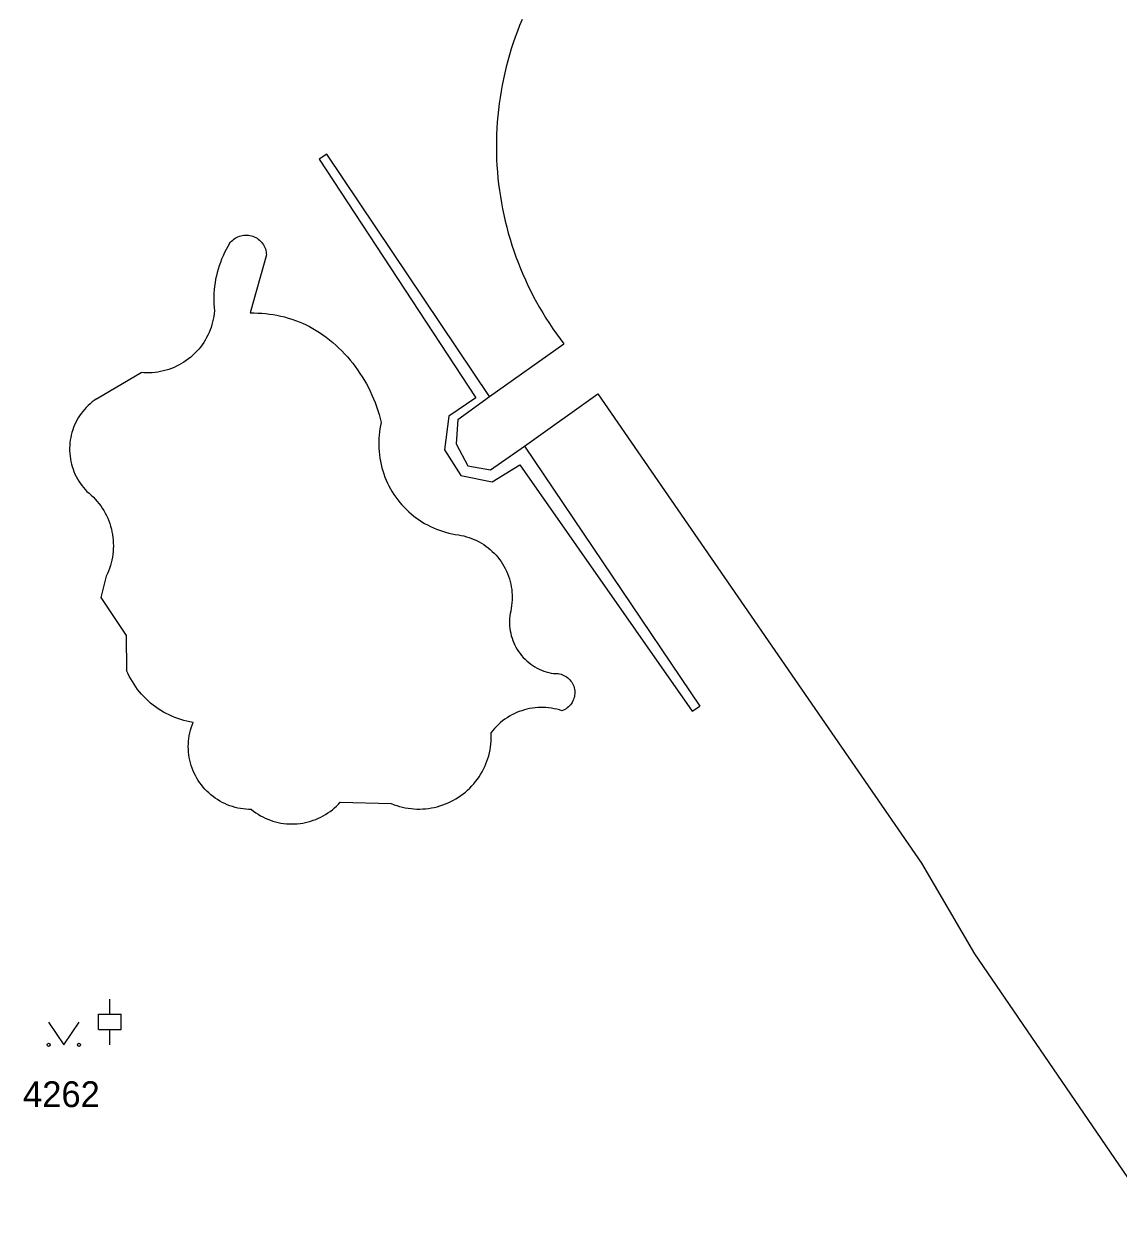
# Model space of a CAD drawing. Extents: x -733394 to -722299, y -1082822 to -1075049.
# Drawn here: x -730677.7 to -730605.7, y -1079504.1 to -1079425.9 of the extents above; entities that cross this region are included whole.
import ezdxf

# ---------------------------------------------------------------- set-up
doc = ezdxf.new("R2010")
doc.units = 0
for name, color, linetype in [('Parcelní čísla', 7, 'Continuous'), ('Vnitřní kresba', 7, 'Continuous'), ('Značky kultur', 7, 'Continuous')]:
    doc.layers.add(name, color=color, linetype=linetype)

msp = doc.modelspace()

# ---------------------------------------------------------------- linework, layer by layer
at = {"layer": 'Vnitřní kresba'}
for p, q in [((-730657.75, -1079434.43), (-730658.25, -1079434.76)), ((-730647.03, -1079450.39), (-730657.75, -1079434.43)), ((-730658.25, -1079434.76), (-730647.93, -1079450.48)), ((-730661.72, -1079441.07), (-730662.79, -1079444.89)), ((-730647.03, -1079450.39), (-730642.15, -1079446.92)), ((-730672.91, -1079450.54), (-730669.97, -1079448.81)), ((-730647.93, -1079450.48), (-730649.71, -1079451.68)), ((-730649.12, -1079451.91), (-730647.03, -1079450.39)), ((-730644.73, -1079453.65), (-730639.91, -1079450.21)), ((-730639.91, -1079450.21), (-730618.61, -1079481.1)), ((-730649.71, -1079451.68), (-730650, -1079453.9)), ((-730649.12, -1079451.91), (-730649.24, -1079453.51)), ((-730650, -1079453.9), (-730648.93, -1079455.58)), ((-730649.24, -1079453.51), (-730648.46, -1079454.95)), ((-730646.97, -1079455.21), (-730644.73, -1079453.65)), ((-730644.73, -1079453.65), (-730633.19, -1079470.77)), ((-730648.93, -1079455.58), (-730646.86, -1079456)), ((-730648.46, -1079454.95), (-730646.97, -1079455.21)), ((-730646.86, -1079456), (-730645.04, -1079454.89)), ((-730645.04, -1079454.89), (-730633.69, -1079471.1)), ((-730672.26, -1079462.22), (-730672.62, -1079463.62)), ((-730672.62, -1079463.62), (-730670.95, -1079466.13)), ((-730670.95, -1079466.13), (-730670.92, -1079468.42)), ((-730633.69, -1079471.1), (-730633.19, -1079470.77)), ((-730656.86, -1079477.09), (-730653.5, -1079477.19)), ((-730618.61, -1079481.1), (-730615.11, -1079487.08)), ((-730615.11, -1079487.08), (-730595.93, -1079515.17))]:
    msp.add_line(p, q, dxfattribs=at)
for points in [[(-730644.897, -1079425.576), (-730645.053, -1079425.956), (-730645.202, -1079426.338), (-730645.343, -1079426.723), (-730645.478, -1079427.11), (-730645.604, -1079427.5), (-730645.723, -1079427.892), (-730645.835, -1079428.287), (-730645.939, -1079428.684), (-730646.035, -1079429.082), (-730646.124, -1079429.483), (-730646.205, -1079429.885), (-730646.278, -1079430.288), (-730646.343, -1079430.693), (-730646.401, -1079431.099), (-730646.451, -1079431.506), (-730646.493, -1079431.914), (-730646.527, -1079432.323), (-730646.553, -1079432.732), (-730646.572, -1079433.142), (-730646.582, -1079433.552), (-730646.585, -1079433.962), (-730646.58, -1079434.372), (-730646.567, -1079434.782), (-730646.546, -1079435.191), (-730646.517, -1079435.6), (-730646.48, -1079436.009), (-730646.436, -1079436.416), (-730646.383, -1079436.823), (-730646.323, -1079437.229), (-730646.255, -1079437.633), (-730646.18, -1079438.036), (-730646.096, -1079438.438), (-730646.005, -1079438.837), (-730645.906, -1079439.235), (-730645.8, -1079439.631), (-730645.686, -1079440.025), (-730645.564, -1079440.417), (-730645.435, -1079440.806), (-730645.299, -1079441.193), (-730645.155, -1079441.577), (-730645.004, -1079441.958), (-730644.845, -1079442.336), (-730644.679, -1079442.711), (-730644.506, -1079443.083), (-730644.326, -1079443.452), (-730644.139, -1079443.817), (-730643.945, -1079444.178), (-730643.744, -1079444.535), (-730643.536, -1079444.889), (-730643.321, -1079445.238), (-730643.1, -1079445.583), (-730642.872, -1079445.924), (-730642.638, -1079446.261), (-730642.397, -1079446.593), (-730642.15, -1079446.92)], [(-730664.14, -1079440.31), (-730664.078, -1079440.231), (-730664.009, -1079440.156), (-730663.936, -1079440.087), (-730663.857, -1079440.023), (-730663.774, -1079439.966), (-730663.686, -1079439.915), (-730663.595, -1079439.871), (-730663.501, -1079439.834), (-730663.405, -1079439.804), (-730663.306, -1079439.782), (-730663.206, -1079439.767), (-730663.105, -1079439.759), (-730663.004, -1079439.759), (-730662.904, -1079439.767), (-730662.804, -1079439.783), (-730662.705, -1079439.806), (-730662.609, -1079439.836), (-730662.515, -1079439.873), (-730662.424, -1079439.918), (-730662.337, -1079439.969), (-730662.254, -1079440.027), (-730662.175, -1079440.09), (-730662.102, -1079440.16), (-730662.034, -1079440.235), (-730661.972, -1079440.314), (-730661.916, -1079440.399), (-730661.867, -1079440.487), (-730661.824, -1079440.578), (-730661.788, -1079440.673), (-730661.76, -1079440.77), (-730661.739, -1079440.869), (-730661.726, -1079440.969), (-730661.72, -1079441.07)], [(-730664.14, -1079440.31), (-730664.259, -1079440.509), (-730664.372, -1079440.712), (-730664.477, -1079440.918), (-730664.576, -1079441.128), (-730664.667, -1079441.341), (-730664.752, -1079441.557), (-730664.829, -1079441.776), (-730664.899, -1079441.997), (-730664.961, -1079442.22), (-730665.015, -1079442.445), (-730665.063, -1079442.672), (-730665.102, -1079442.901), (-730665.134, -1079443.131), (-730665.158, -1079443.361), (-730665.175, -1079443.592), (-730665.183, -1079443.824), (-730665.184, -1079444.056), (-730665.177, -1079444.288), (-730665.162, -1079444.519), (-730665.14, -1079444.75)], [(-730665.14, -1079444.75), (-730665.158, -1079444.934), (-730665.183, -1079445.117), (-730665.216, -1079445.299), (-730665.257, -1079445.48), (-730665.306, -1079445.658), (-730665.361, -1079445.835), (-730665.424, -1079446.009), (-730665.495, -1079446.18), (-730665.572, -1079446.348), (-730665.656, -1079446.512), (-730665.748, -1079446.673), (-730665.845, -1079446.83), (-730665.95, -1079446.983), (-730666.06, -1079447.131), (-730666.177, -1079447.275), (-730666.3, -1079447.413), (-730666.428, -1079447.546), (-730666.562, -1079447.674), (-730666.701, -1079447.796), (-730666.845, -1079447.912), (-730666.994, -1079448.022), (-730667.147, -1079448.125), (-730667.305, -1079448.222), (-730667.466, -1079448.313), (-730667.631, -1079448.396), (-730667.8, -1079448.473), (-730667.971, -1079448.542), (-730668.145, -1079448.604), (-730668.322, -1079448.659), (-730668.501, -1079448.706), (-730668.681, -1079448.746), (-730668.863, -1079448.779), (-730669.047, -1079448.803), (-730669.231, -1079448.82), (-730669.416, -1079448.829), (-730669.601, -1079448.83), (-730669.786, -1079448.824), (-730669.97, -1079448.81)], [(-730662.79, -1079444.89), (-730662.536, -1079444.887), (-730662.283, -1079444.893), (-730662.03, -1079444.906), (-730661.777, -1079444.927), (-730661.525, -1079444.957), (-730661.274, -1079444.994), (-730661.025, -1079445.039), (-730660.777, -1079445.092), (-730660.531, -1079445.152), (-730660.287, -1079445.221), (-730660.045, -1079445.297), (-730659.805, -1079445.38), (-730659.569, -1079445.471), (-730659.335, -1079445.57), (-730659.105, -1079445.676), (-730658.878, -1079445.789), (-730658.655, -1079445.909), (-730658.435, -1079446.036), (-730658.22, -1079446.17)], [(-730658.22, -1079446.17), (-730657.998, -1079446.327), (-730657.78, -1079446.49), (-730657.567, -1079446.658), (-730657.358, -1079446.833), (-730657.154, -1079447.013), (-730656.955, -1079447.199), (-730656.762, -1079447.389), (-730656.573, -1079447.586), (-730656.39, -1079447.787), (-730656.213, -1079447.993), (-730656.041, -1079448.204), (-730655.875, -1079448.42), (-730655.715, -1079448.64), (-730655.562, -1079448.864), (-730655.414, -1079449.092), (-730655.273, -1079449.325), (-730655.138, -1079449.561), (-730655.009, -1079449.801), (-730654.887, -1079450.044), (-730654.772, -1079450.29), (-730654.664, -1079450.54), (-730654.562, -1079450.792), (-730654.468, -1079451.047), (-730654.38, -1079451.305), (-730654.3, -1079451.564), (-730654.226, -1079451.826), (-730654.16, -1079452.09)], [(-730672.91, -1079450.54), (-730673.053, -1079450.641), (-730673.191, -1079450.748), (-730673.325, -1079450.86), (-730673.453, -1079450.979), (-730673.577, -1079451.103), (-730673.694, -1079451.233), (-730673.806, -1079451.367), (-730673.912, -1079451.506), (-730674.011, -1079451.65), (-730674.105, -1079451.798), (-730674.191, -1079451.95), (-730674.271, -1079452.106), (-730674.344, -1079452.264), (-730674.41, -1079452.426), (-730674.469, -1079452.591), (-730674.52, -1079452.758), (-730674.564, -1079452.928), (-730674.601, -1079453.098), (-730674.63, -1079453.271), (-730674.652, -1079453.444), (-730674.665, -1079453.619), (-730674.672, -1079453.794), (-730674.67, -1079453.968), (-730674.661, -1079454.143), (-730674.644, -1079454.317), (-730674.62, -1079454.49), (-730674.588, -1079454.662), (-730674.548, -1079454.833), (-730674.501, -1079455.001), (-730674.447, -1079455.167), (-730674.386, -1079455.331), (-730674.317, -1079455.492), (-730674.241, -1079455.65), (-730674.159, -1079455.804), (-730674.07, -1079455.954), (-730673.974, -1079456.101), (-730673.872, -1079456.243), (-730673.764, -1079456.38), (-730673.65, -1079456.513), (-730673.53, -1079456.64)], [(-730654.16, -1079452.09), (-730654.207, -1079452.3), (-730654.246, -1079452.512), (-730654.278, -1079452.725), (-730654.302, -1079452.939), (-730654.318, -1079453.154), (-730654.327, -1079453.37), (-730654.328, -1079453.585), (-730654.322, -1079453.801), (-730654.308, -1079454.016), (-730654.286, -1079454.23), (-730654.256, -1079454.443), (-730654.219, -1079454.656), (-730654.174, -1079454.866), (-730654.122, -1079455.076), (-730654.063, -1079455.283), (-730653.996, -1079455.487), (-730653.922, -1079455.69), (-730653.84, -1079455.889), (-730653.752, -1079456.086), (-730653.657, -1079456.279), (-730653.554, -1079456.469), (-730653.445, -1079456.655), (-730653.33, -1079456.837), (-730653.208, -1079457.014), (-730653.08, -1079457.188), (-730652.946, -1079457.356), (-730652.806, -1079457.52), (-730652.66, -1079457.679), (-730652.508, -1079457.832), (-730652.352, -1079457.98), (-730652.19, -1079458.122), (-730652.023, -1079458.258), (-730651.851, -1079458.388), (-730651.675, -1079458.512), (-730651.494, -1079458.63), (-730651.31, -1079458.741), (-730651.121, -1079458.846), (-730650.929, -1079458.943), (-730650.734, -1079459.034), (-730650.535, -1079459.118), (-730650.334, -1079459.195), (-730650.13, -1079459.264), (-730649.924, -1079459.326), (-730649.715, -1079459.381), (-730649.505, -1079459.428), (-730649.293, -1079459.468), (-730649.08, -1079459.5)], [(-730673.53, -1079456.64), (-730673.385, -1079456.759), (-730673.244, -1079456.883), (-730673.109, -1079457.014), (-730672.98, -1079457.149), (-730672.856, -1079457.29), (-730672.738, -1079457.436), (-730672.626, -1079457.587), (-730672.521, -1079457.743), (-730672.422, -1079457.902), (-730672.33, -1079458.065), (-730672.245, -1079458.233), (-730672.166, -1079458.403), (-730672.095, -1079458.577), (-730672.031, -1079458.753), (-730671.975, -1079458.932), (-730671.925, -1079459.113), (-730671.884, -1079459.296), (-730671.85, -1079459.481), (-730671.823, -1079459.666), (-730671.805, -1079459.853), (-730671.794, -1079460.04), (-730671.791, -1079460.228), (-730671.795, -1079460.416), (-730671.808, -1079460.603), (-730671.828, -1079460.789), (-730671.855, -1079460.975), (-730671.891, -1079461.159), (-730671.934, -1079461.342), (-730671.984, -1079461.523), (-730672.042, -1079461.701), (-730672.108, -1079461.877), (-730672.18, -1079462.05), (-730672.26, -1079462.22)], [(-730649.08, -1079459.5), (-730648.904, -1079459.531), (-730648.729, -1079459.57), (-730648.555, -1079459.616), (-730648.384, -1079459.669), (-730648.216, -1079459.73), (-730648.05, -1079459.798), (-730647.887, -1079459.873), (-730647.728, -1079459.954), (-730647.572, -1079460.043), (-730647.42, -1079460.138), (-730647.273, -1079460.24), (-730647.13, -1079460.348), (-730646.992, -1079460.462), (-730646.858, -1079460.582), (-730646.73, -1079460.707), (-730646.608, -1079460.838), (-730646.491, -1079460.974), (-730646.381, -1079461.115), (-730646.276, -1079461.261), (-730646.178, -1079461.411), (-730646.086, -1079461.564), (-730646.001, -1079461.722), (-730645.923, -1079461.883), (-730645.852, -1079462.048), (-730645.788, -1079462.215), (-730645.731, -1079462.385), (-730645.682, -1079462.558), (-730645.64, -1079462.732), (-730645.605, -1079462.908), (-730645.578, -1079463.085), (-730645.559, -1079463.263), (-730645.548, -1079463.442), (-730645.544, -1079463.621), (-730645.548, -1079463.8), (-730645.559, -1079463.979), (-730645.579, -1079464.157), (-730645.606, -1079464.334), (-730645.64, -1079464.51)], [(-730645.64, -1079464.51), (-730645.671, -1079464.671), (-730645.695, -1079464.834), (-730645.711, -1079464.998), (-730645.719, -1079465.162), (-730645.719, -1079465.327), (-730645.711, -1079465.491), (-730645.695, -1079465.655), (-730645.672, -1079465.818), (-730645.64, -1079465.979), (-730645.601, -1079466.139), (-730645.554, -1079466.297), (-730645.5, -1079466.452), (-730645.438, -1079466.605), (-730645.37, -1079466.754), (-730645.294, -1079466.9), (-730645.211, -1079467.042), (-730645.121, -1079467.18), (-730645.025, -1079467.313), (-730644.922, -1079467.442), (-730644.814, -1079467.566), (-730644.7, -1079467.684), (-730644.58, -1079467.797), (-730644.455, -1079467.903), (-730644.324, -1079468.004), (-730644.19, -1079468.098), (-730644.05, -1079468.186), (-730643.907, -1079468.267), (-730643.76, -1079468.341), (-730643.61, -1079468.408), (-730643.457, -1079468.467), (-730643.301, -1079468.519), (-730643.142, -1079468.564), (-730642.982, -1079468.601), (-730642.82, -1079468.63)], [(-730666.55, -1079471.85), (-730666.754, -1079471.813), (-730666.956, -1079471.769), (-730667.157, -1079471.718), (-730667.355, -1079471.659), (-730667.552, -1079471.593), (-730667.745, -1079471.52), (-730667.937, -1079471.441), (-730668.125, -1079471.354), (-730668.31, -1079471.261), (-730668.491, -1079471.161), (-730668.669, -1079471.055), (-730668.842, -1079470.942), (-730669.012, -1079470.823), (-730669.177, -1079470.698), (-730669.338, -1079470.567), (-730669.493, -1079470.431), (-730669.644, -1079470.289), (-730669.79, -1079470.142), (-730669.93, -1079469.989), (-730670.064, -1079469.832), (-730670.193, -1079469.67), (-730670.316, -1079469.503), (-730670.433, -1079469.332), (-730670.543, -1079469.157), (-730670.647, -1079468.978), (-730670.745, -1079468.795), (-730670.836, -1079468.609), (-730670.92, -1079468.42)], [(-730642.82, -1079468.63), (-730642.721, -1079468.623), (-730642.621, -1079468.625), (-730642.523, -1079468.634), (-730642.425, -1079468.651), (-730642.328, -1079468.675), (-730642.234, -1079468.707), (-730642.143, -1079468.746), (-730642.055, -1079468.793), (-730641.971, -1079468.846), (-730641.891, -1079468.905), (-730641.817, -1079468.971), (-730641.747, -1079469.042), (-730641.684, -1079469.119), (-730641.627, -1079469.2), (-730641.576, -1079469.285), (-730641.532, -1079469.375), (-730641.496, -1079469.467), (-730641.466, -1079469.562), (-730641.444, -1079469.659), (-730641.43, -1079469.757), (-730641.424, -1079469.856), (-730641.426, -1079469.956), (-730641.435, -1079470.055), (-730641.452, -1079470.153), (-730641.477, -1079470.249), (-730641.509, -1079470.343), (-730641.548, -1079470.434), (-730641.595, -1079470.522), (-730641.648, -1079470.606), (-730641.708, -1079470.685), (-730641.773, -1079470.76), (-730641.845, -1079470.829), (-730641.921, -1079470.892), (-730642.003, -1079470.949), (-730642.088, -1079471), (-730642.178, -1079471.043), (-730642.27, -1079471.08)], [(-730642.27, -1079471.08), (-730642.441, -1079471.026), (-730642.615, -1079470.98), (-730642.79, -1079470.941), (-730642.967, -1079470.909), (-730643.144, -1079470.886), (-730643.323, -1079470.87), (-730643.503, -1079470.861), (-730643.682, -1079470.861), (-730643.861, -1079470.868), (-730644.04, -1079470.883), (-730644.218, -1079470.905), (-730644.395, -1079470.935), (-730644.571, -1079470.973), (-730644.744, -1079471.018), (-730644.916, -1079471.071), (-730645.085, -1079471.131), (-730645.252, -1079471.198), (-730645.415, -1079471.272), (-730645.575, -1079471.354), (-730645.732, -1079471.442), (-730645.884, -1079471.536), (-730646.032, -1079471.638), (-730646.176, -1079471.745), (-730646.315, -1079471.859), (-730646.449, -1079471.978), (-730646.578, -1079472.103), (-730646.701, -1079472.234), (-730646.818, -1079472.369), (-730646.93, -1079472.51)], [(-730662.71, -1079477.58), (-730662.891, -1079477.576), (-730663.071, -1079477.564), (-730663.251, -1079477.544), (-730663.429, -1079477.516), (-730663.607, -1079477.481), (-730663.782, -1079477.437), (-730663.956, -1079477.387), (-730664.127, -1079477.328), (-730664.295, -1079477.263), (-730664.461, -1079477.19), (-730664.623, -1079477.11), (-730664.781, -1079477.023), (-730664.936, -1079476.929), (-730665.086, -1079476.829), (-730665.232, -1079476.722), (-730665.373, -1079476.609), (-730665.509, -1079476.49), (-730665.64, -1079476.365), (-730665.765, -1079476.234), (-730665.884, -1079476.098), (-730665.997, -1079475.958), (-730666.104, -1079475.812), (-730666.205, -1079475.662), (-730666.299, -1079475.507), (-730666.386, -1079475.349), (-730666.467, -1079475.187), (-730666.54, -1079475.022), (-730666.606, -1079474.853), (-730666.664, -1079474.682), (-730666.715, -1079474.509), (-730666.758, -1079474.333), (-730666.794, -1079474.156), (-730666.822, -1079473.978), (-730666.842, -1079473.798), (-730666.855, -1079473.618), (-730666.859, -1079473.437), (-730666.856, -1079473.256), (-730666.845, -1079473.076), (-730666.826, -1079472.896), (-730666.799, -1079472.717), (-730666.764, -1079472.54), (-730666.722, -1079472.364), (-730666.672, -1079472.19), (-730666.615, -1079472.019), (-730666.55, -1079471.85)], [(-730653.5, -1079477.19), (-730653.321, -1079477.259), (-730653.139, -1079477.321), (-730652.954, -1079477.376), (-730652.768, -1079477.423), (-730652.58, -1079477.463), (-730652.39, -1079477.495), (-730652.2, -1079477.519), (-730652.008, -1079477.536), (-730651.816, -1079477.545), (-730651.624, -1079477.546), (-730651.432, -1079477.539), (-730651.24, -1079477.525), (-730651.049, -1079477.503), (-730650.859, -1079477.473), (-730650.67, -1079477.436), (-730650.483, -1079477.391), (-730650.298, -1079477.339), (-730650.116, -1079477.279), (-730649.935, -1079477.212), (-730649.758, -1079477.137), (-730649.584, -1079477.056), (-730649.413, -1079476.967), (-730649.246, -1079476.872), (-730649.083, -1079476.77), (-730648.924, -1079476.662), (-730648.77, -1079476.547), (-730648.621, -1079476.426), (-730648.476, -1079476.3), (-730648.337, -1079476.167), (-730648.203, -1079476.029), (-730648.074, -1079475.886), (-730647.952, -1079475.738), (-730647.836, -1079475.584), (-730647.726, -1079475.427), (-730647.622, -1079475.265), (-730647.525, -1079475.099), (-730647.435, -1079474.929), (-730647.352, -1079474.756), (-730647.276, -1079474.579), (-730647.207, -1079474.4), (-730647.145, -1079474.218), (-730647.091, -1079474.033), (-730647.044, -1079473.847), (-730647.004, -1079473.658), (-730646.973, -1079473.469), (-730646.949, -1079473.278), (-730646.932, -1079473.086), (-730646.924, -1079472.894), (-730646.923, -1079472.702), (-730646.93, -1079472.51)], [(-730662.71, -1079477.58), (-730662.568, -1079477.691), (-730662.421, -1079477.795), (-730662.27, -1079477.894), (-730662.115, -1079477.985), (-730661.956, -1079478.07), (-730661.794, -1079478.148), (-730661.628, -1079478.22), (-730661.46, -1079478.284), (-730661.289, -1079478.341), (-730661.116, -1079478.39), (-730660.94, -1079478.432), (-730660.763, -1079478.467), (-730660.585, -1079478.494), (-730660.406, -1079478.513), (-730660.226, -1079478.525), (-730660.046, -1079478.529), (-730659.866, -1079478.526), (-730659.686, -1079478.514), (-730659.507, -1079478.496), (-730659.329, -1079478.469), (-730659.152, -1079478.435), (-730658.976, -1079478.394), (-730658.803, -1079478.345), (-730658.632, -1079478.288), (-730658.463, -1079478.225), (-730658.298, -1079478.154), (-730658.135, -1079478.076), (-730657.976, -1079477.992), (-730657.82, -1079477.901), (-730657.669, -1079477.803), (-730657.522, -1079477.699), (-730657.379, -1079477.589), (-730657.242, -1079477.472), (-730657.109, -1079477.35), (-730656.982, -1079477.223), (-730656.86, -1079477.09)]]:
    msp.add_lwpolyline(points, dxfattribs=at)
at = {"layer": 'Značky kultur'}
for p, q in [((-730672.03, -1079491.061), (-730672.03, -1079490.06)), ((-730672.781, -1079491.061), (-730671.279, -1079491.061)), ((-730672.781, -1079492.062), (-730672.781, -1079491.061)), ((-730671.279, -1079492.062), (-730671.279, -1079491.061)), ((-730672.781, -1079492.062), (-730671.279, -1079492.062)), ((-730672.03, -1079493.06), (-730672.03, -1079492.062))]:
    msp.add_line(p, q, dxfattribs=at)
msp.add_lwpolyline([(-730676.05, -1079491.569), (-730675.05, -1079493.07), (-730674.05, -1079491.569)], dxfattribs=at)
for centre in [(-730676.05, -1079493.069), (-730674.05, -1079493.069)]:
    msp.add_circle(centre, 0.1, dxfattribs=at)

# ---------------------------------------------------------------- texts
at = {"layer": 'Parcelní čísla'}
msp.add_text('4262', height=1.7, dxfattribs=at).set_placement((-730677.74, -1079497.17))

doc.saveas('drawing.dxf')
